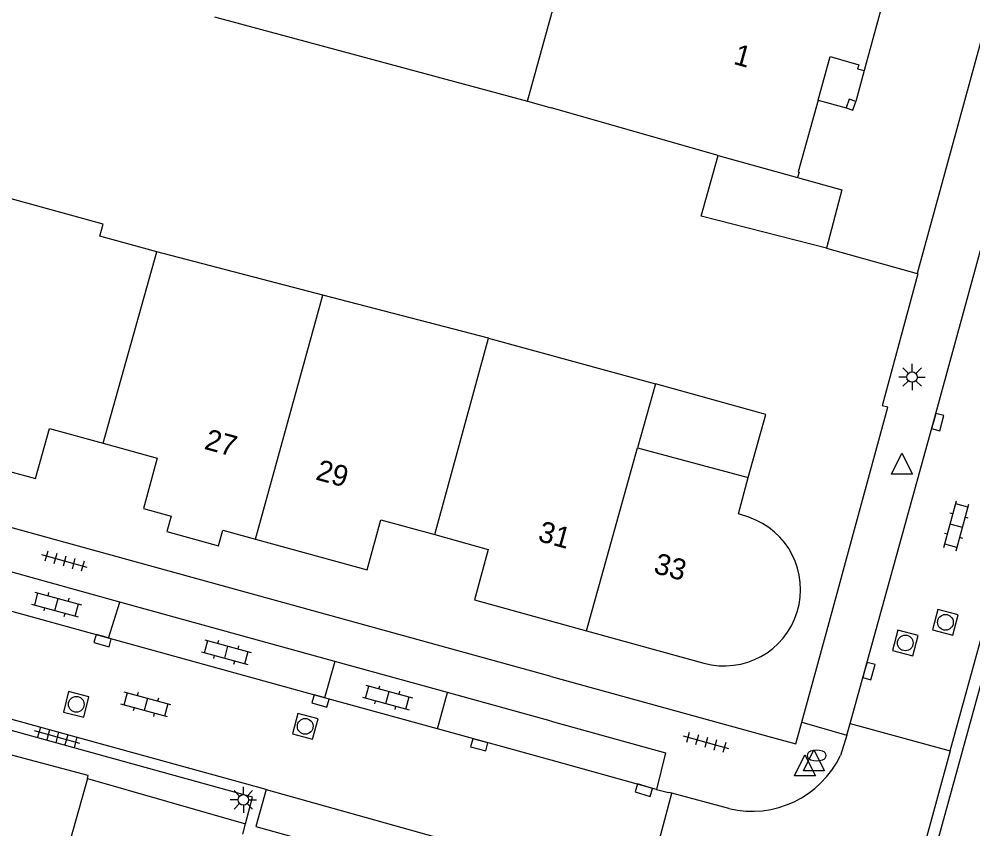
# Model space of a CAD drawing. Extents: x 136000 to 141014, y 402000 to 403500.
# Drawn here: x 138974.65 to 139020.09, y 402507.8 to 402546.38 of the extents above; entities that cross this region are included whole.
import ezdxf

# ---------------------------------------------------------------- set-up
doc = ezdxf.new("R2010")
doc.units = 0
for name, color, linetype in [('gg-afsc-erfafscheiding', 7, 'Continuous'), ('gg-afsc-muur', 7, 'Continuous'), ('gg-anno-huisnummerreeks BGT', 7, 'Continuous'), ('gg-bbg-bijgebouw', 7, 'Continuous'), ('gg-bbg-gedigitaliseerde bebouwing', 7, 'Continuous'), ('gg-bbg-gedigitaliseerde bijgebouw', 7, 'Continuous'), ('gg-bbg-hoofdgebouw', 7, 'Continuous'), ('gg-bbg-luifel en loopbrug', 7, 'Continuous'), ('gg-bbg-onder overbouw', 7, 'Continuous'), ('gg-bbg-pand overbouw', 7, 'Continuous'), ('gg-bbg-pilaar onder overbouw', 7, 'Continuous'), ('gg-bbg-pilaar pand', 7, 'Continuous'), ('gg-bbg-tussenscheiding', 7, 'Continuous'), ('gg-knt-verharding', 7, 'Continuous'), ('gg-knt-verharding nz', 7, 'Continuous'), ('gt-grn-groengrens', 7, 'Continuous'), ('gt-symb-brandkraan', 7, 'Continuous'), ('gt-symb-klinker verharding', 7, 'Continuous'), ('gt-symb-kolk', 7, 'Continuous'), ('gt-symb-lichtmast', 7, 'Continuous'), ('gt-symb-rioolschacht', 7, 'Continuous'), ('gt-symb-tegel verharding', 7, 'Continuous'), ('gt-symb-waterafsluiter', 7, 'Continuous')]:
    doc.layers.add(name, color=color, linetype=linetype)

# ---------------------------------------------------------------- blocks, each defined once
blk = doc.blocks.new('gt0-RS')
at = {"layer": 'gt-symb-rioolschacht'}
blk.add_lwpolyline([(-0.5, -0.5), (0.5, -0.5), (0.5, 0.5), (-0.5, 0.5)], close=True, dxfattribs=at)
blk.add_circle((0, 0), 0.375, dxfattribs=at)
blk = doc.blocks.new('gt0-KL1')
at = {"layer": 'gt-symb-klinker verharding'}
for p, q in [((-1.15, 0.3), (1.15, 0.3)), ((-1, -0.3), (-1, 0.3)), ((-0.5, 0.3), (-0.5, 0.45)), ((0, -0.3), (0, 0.3)), ((0.5, 0.3), (0.5, 0.45)), ((1, -0.3), (1, 0.3)), ((-1.15, -0.3), (1.15, -0.3)), ((-0.5, -0.45), (-0.5, -0.3)), ((0.5, -0.45), (0.5, -0.3))]:
    blk.add_line(p, q, dxfattribs=at)
blk = doc.blocks.new('gt0-TEG1')
at = {"layer": 'gt-symb-tegel verharding'}
for p, q in [((-1.125, 0), (1.125, 0)), ((-0.9, -0.25), (-0.9, 0.25)), ((-0.45, -0.25), (-0.45, 0.25)), ((0, -0.25), (0, 0.25)), ((0.45, -0.25), (0.45, 0.25)), ((0.9, -0.25), (0.9, 0.25))]:
    blk.add_line(p, q, dxfattribs=at)
blk = doc.blocks.new('gt0-WAFSL')
at = {"layer": 'gt-symb-waterafsluiter'}
for p, q in [((-0.5, -0.333), (0, 0.667)), ((0, 0.667), (0.5, -0.333)), ((0.5, -0.333), (-0.5, -0.333))]:
    blk.add_line(p, q, dxfattribs=at)
blk = doc.blocks.new('gt0-BR')
at = {"layer": 'gt-symb-brandkraan'}
for centre, radius, start, end in [((-0.244, 0), 0.206, 107.5669, 252.4331), ((0.599, -2.664), 3, 106.892, 107.5669), ((0, -0.691), 0.938, 73.108, 106.892), ((-0.599, -2.664), 3, 72.4331, 73.108), ((0.244, 0), 0.206, 287.567, 72.4331), ((0.599, 2.664), 3, 252.4331, 253.108), ((0, 0.691), 0.938, 253.108, 286.8921), ((-0.599, 2.664), 3, 286.8921, 287.567)]:
    blk.add_arc(centre, radius, start, end, dxfattribs=at)
blk = doc.blocks.new('gt0-KOLK')
at = {"layer": 'gt-symb-kolk'}
blk.add_lwpolyline([(0, 0), (0.375, 0), (0.375, 0.4), (-0.375, 0.4), (-0.375, 0), (0, 0)], dxfattribs=at)
blk = doc.blocks.new('gt0-LMAST')
at = {"layer": 'gt-symb-lichtmast'}
for p, q in [((-0.005, 0.246), (-0.005, 0.621)), ((-0.182, 0.173), (-0.447, 0.438)), ((0.172, 0.173), (0.437, 0.438)), ((-0.255, -0.004), (-0.63, -0.004)), ((-0.182, -0.181), (-0.447, -0.446)), ((-0.005, -0.254), (-0.005, -0.629)), ((0.437, -0.446), (0.172, -0.181)), ((0.245, -0.004), (0.62, -0.004))]:
    blk.add_line(p, q, dxfattribs=at)
blk.add_circle((-0.005, -0.004), 0.25, dxfattribs=at)

msp = doc.modelspace()

# ---------------------------------------------------------------- linework, layer by layer
at = {"layer": 'gg-afsc-erfafscheiding'}
msp.add_lwpolyline([(139013.138, 402517.289), (139016.03, 402527.89), (139015.769, 402527.96)], dxfattribs=at)
at = {"layer": 'gg-afsc-muur'}
for p, q in [((138983.962, 402546.493), (138998.871, 402542.477)), ((139013.105, 402535.468), (139017.429, 402534.261))]:
    msp.add_line(p, q, dxfattribs=at)
msp.add_lwpolyline([(139017.429, 402534.261), (139017.464, 402534.251), (139015.769, 402527.96)], dxfattribs=at)
at = {"layer": 'gg-bbg-bijgebouw'}
msp.add_lwpolyline([(139011.73, 402538.841), (139013.85, 402538.255), (139013.105, 402535.468)], dxfattribs=at)
at = {"layer": 'gg-bbg-gedigitaliseerde bebouwing'}
for p, q in [((138998.871, 402542.477), (139001.45, 402551.843)), ((138989.126, 402533.235), (138981.216, 402535.29)), ((138997.016, 402531.185), (138989.126, 402533.235)), ((138997.016, 402531.185), (139004.963, 402529.004)), ((139004.963, 402529.004), (139004.111, 402525.947)), ((139004.111, 402525.947), (139009.386, 402524.533))]:
    msp.add_line(p, q, dxfattribs=at)
msp.add_lwpolyline([(138981.216, 402535.29), (138978.496, 402536.039), (138978.655, 402536.615), (138973.517, 402538.03)], dxfattribs=at)
at = {"layer": 'gg-bbg-gedigitaliseerde bijgebouw'}
msp.add_lwpolyline([(139013.105, 402535.468), (139007.144, 402536.993), (139007.95, 402539.886)], dxfattribs=at)
at = {"layer": 'gg-bbg-hoofdgebouw'}
for p, q in [((139015.977, 402547.867), (139014.903, 402543.93)), ((138998.871, 402542.477), (139000, 402542.155)), ((139007.95, 402539.886), (139000, 402542.155)), ((138974.153, 402524.844), (138975.44, 402524.489)), ((138980.579, 402523.065), (138981.893, 402522.704)), ((138984.358, 402522.027), (138985.916, 402521.599)), ((138985.916, 402521.599), (138991.228, 402520.14)), ((138996.34, 402518.72), (139001.686, 402517.242)), ((139001.686, 402517.242), (139007.274, 402515.697))]:
    msp.add_line(p, q, dxfattribs=at)
for points in [[(139012.71, 402542.524), (139011.77, 402539.112), (139011.817, 402539.096), (139011.73, 402538.841)], [(138975.44, 402524.489), (138976.099, 402526.88), (138978.662, 402526.169)], [(138978.662, 402526.169), (138981.236, 402525.456), (138980.579, 402523.065)], [(139009.41, 402522.648), (139008.926, 402522.812), (139009.386, 402524.533)], [(138981.893, 402522.704), (138981.691, 402521.967), (138984.156, 402521.29), (138984.358, 402522.027)], [(138991.228, 402520.14), (138991.885, 402522.531), (138994.448, 402521.819)], [(138994.448, 402521.819), (138997.001, 402521.11), (138996.34, 402518.72)]]:
    msp.add_lwpolyline(points, dxfattribs=at)
msp.add_arc((139008.243, 402519.203), 3.637, 254.546, 71.2902, dxfattribs=at)
at = {"layer": 'gg-bbg-luifel en loopbrug'}
msp.add_lwpolyline([(139009.386, 402524.533), (139010.22, 402527.55), (139004.963, 402529.004)], dxfattribs=at)
at = {"layer": 'gg-bbg-onder overbouw'}
msp.add_lwpolyline([(139012.71, 402542.524), (139013.281, 402544.598), (139014.646, 402544.199), (139014.595, 402544.016), (139014.903, 402543.93)], dxfattribs=at)
at = {"layer": 'gg-bbg-pand overbouw'}
for p, q in [((139014.903, 402543.93), (139014.507, 402542.46)), ((139012.71, 402542.524), (139014.056, 402542.148))]:
    msp.add_line(p, q, dxfattribs=at)
at = {"layer": 'gg-bbg-pilaar onder overbouw'}
msp.add_lwpolyline([(139014.507, 402542.46), (139014.191, 402542.563), (139014.056, 402542.148)], dxfattribs=at)
at = {"layer": 'gg-bbg-pilaar pand'}
msp.add_lwpolyline([(139014.056, 402542.148), (139014.373, 402542.045), (139014.507, 402542.46)], dxfattribs=at)
at = {"layer": 'gg-bbg-tussenscheiding'}
for p, q in [((139007.95, 402539.886), (139011.73, 402538.841)), ((138978.662, 402526.169), (138981.216, 402535.29)), ((138985.916, 402521.599), (138989.126, 402533.235)), ((138994.448, 402521.819), (138997.016, 402531.185)), ((139001.686, 402517.242), (139004.111, 402525.947))]:
    msp.add_line(p, q, dxfattribs=at)
at = {"layer": 'gg-knt-verharding'}
for p, q in [((139028.306, 402573.956), (139017.429, 402534.261)), ((139000, 402515.058), (138949.166, 402529.08)), ((138979.453, 402518.608), (138973.969, 402520.125)), ((139021.852, 402519.793), (139016.427, 402500)), ((139019.007, 402511.519), (139021.319, 402519.95)), ((138989.688, 402515.777), (138979.453, 402518.608)), ((139011.937, 402512.887), (139013.138, 402517.289)), ((138986.417, 402509.668), (138964.532, 402515.697)), ((138995.056, 402514.292), (138989.688, 402515.777)), ((139000, 402515.058), (139010.534, 402512.151)), ((139000, 402512.924), (138995.056, 402514.292)), ((139011.937, 402512.887), (139014.075, 402512.266)), ((139014.075, 402512.266), (139014.234, 402512.815)), ((139014.234, 402512.815), (139019.007, 402511.519)), ((139014.075, 402512.266), (139013.784, 402511.288)), ((139019.007, 402511.519), (139015.86, 402500)), ((138977.902, 402510.196), (138975.8, 402502.667)), ((139005.008, 402509.682), (139005.585, 402509.535)), ((139004.438, 402504.646), (139005.747, 402509.496)), ((139005.747, 402509.496), (139005.585, 402509.535)), ((139008.465, 402508.767), (139005.747, 402509.496)), ((138985.305, 402507.55), (138985.433, 402508.043))]:
    msp.add_line(p, q, dxfattribs=at)
for points in [[(138985.433, 402508.043), (138985.764, 402509.315), (138964.901, 402515.082), (138964.597, 402513.802)], [(138977.902, 402510.196), (138977.944, 402510.346), (138968.604, 402512.822), (138968.574, 402512.717)], [(139000, 402512.924), (139005.438, 402511.42), (139005.008, 402509.682)], [(139010.534, 402512.151), (139011.658, 402511.849), (139011.937, 402512.887)], [(138986.417, 402509.668), (138985.931, 402507.905), (139003.1, 402503.15), (139003.624, 402504.873)]]:
    msp.add_lwpolyline(points, dxfattribs=at)
msp.add_arc((139009.555, 402513.34), 4.701, 256.5981, 334.1202, dxfattribs=at)
at = {"layer": 'gg-knt-verharding nz'}
for p, q in [((138978.912, 402516.882), (138973.47, 402518.382)), ((138978.912, 402516.882), (138979.453, 402518.608)), ((138989.195, 402514.047), (138978.912, 402516.882)), ((138989.688, 402515.777), (138989.195, 402514.047)), ((138994.586, 402512.561), (138995.056, 402514.292)), ((138994.586, 402512.561), (138989.195, 402514.047)), ((139000, 402511.069), (138994.586, 402512.561)), ((139005.008, 402509.682), (139000, 402511.069)), ((138986.417, 402509.668), (139003.624, 402504.873))]:
    msp.add_line(p, q, dxfattribs=at)
msp.add_lwpolyline([(139014.234, 402512.815), (139018.218, 402527.235), (139030.878, 402573.48)], dxfattribs=at)
at = {"layer": 'gt-grn-groengrens'}
msp.add_line((138977.902, 402510.196), (138985.433, 402508.043), dxfattribs=at)

# ---------------------------------------------------------------- block references
at = {"layer": 'gt-symb-brandkraan'}
msp.add_blockref('gt0-BR', (139012.644, 402511.295), dxfattribs=at)
at = {"layer": 'gt-symb-klinker verharding'}
for p, rotation in [((139019.297, 402522.243), 74.6845488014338), ((138976.438, 402518.489), -15.189787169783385), ((138984.523, 402516.219), -15.189787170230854), ((138992.195, 402514.055), -15.189787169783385), ((138980.686, 402513.725), 164.86552497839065)]:
    msp.add_blockref('gt0-KL1', p, dxfattribs=dict(at, rotation=rotation))
at = {"layer": 'gt-symb-kolk'}
for p, rotation in [((139018.218, 402527.235), -105.42597037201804), ((138978.681, 402516.959), 164.5188140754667), ((139014.943, 402515.369), -105.48118592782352), ((138989.062, 402514.083), 164.57402962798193), ((138996.626, 402511.997), 164.62927456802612), ((139004.471, 402509.839), 162.90569440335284)]:
    msp.add_blockref('gt0-KOLK', p, dxfattribs=dict(at, rotation=rotation))
at = {"layer": 'gt-symb-lichtmast'}
for p in [(139017.195, 402529.331), (138985.338, 402509.186)]:
    msp.add_blockref('gt0-LMAST', p, dxfattribs=at)
at = {"layer": 'gt-symb-rioolschacht'}
for p, rotation in [((139018.777, 402517.64), -14.300277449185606), ((139016.865, 402516.658), -15.00891367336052), ((138977.375, 402513.732), -103.88341803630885), ((138988.282, 402512.686), -15.00891367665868)]:
    msp.add_blockref('gt0-RS', p, dxfattribs=dict(at, rotation=rotation))
at = {"layer": 'gt-symb-tegel verharding'}
for p, rotation in [((138976.813, 402520.555), 164.4482750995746), ((138976.467, 402512.163), 164.448275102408), ((139007.378, 402511.916), 164.44827510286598)]:
    msp.add_blockref('gt0-TEG1', p, dxfattribs=dict(at, rotation=rotation))
at = {"layer": 'gt-symb-waterafsluiter'}
for p in [(139016.706, 402525.031), (139012.513, 402510.895), (139012.084, 402510.658)]:
    msp.add_blockref('gt0-WAFSL', p, dxfattribs=at)

# ---------------------------------------------------------------- texts
at = {"layer": 'gg-anno-huisnummerreeks BGT'}
for s, rotation, p in [('1', 344.6, (139008.634, 402544.256)), ('27', 344.6, (138983.426, 402525.913)), ('29', 344.6, (138988.732, 402524.455)), ('31', 344.5, (138999.318, 402521.529)), ('33', 344.6, (139004.831, 402520.003))]:
    msp.add_text(s, height=1, rotation=rotation, dxfattribs=at).set_placement(p)

doc.saveas('drawing.dxf')
